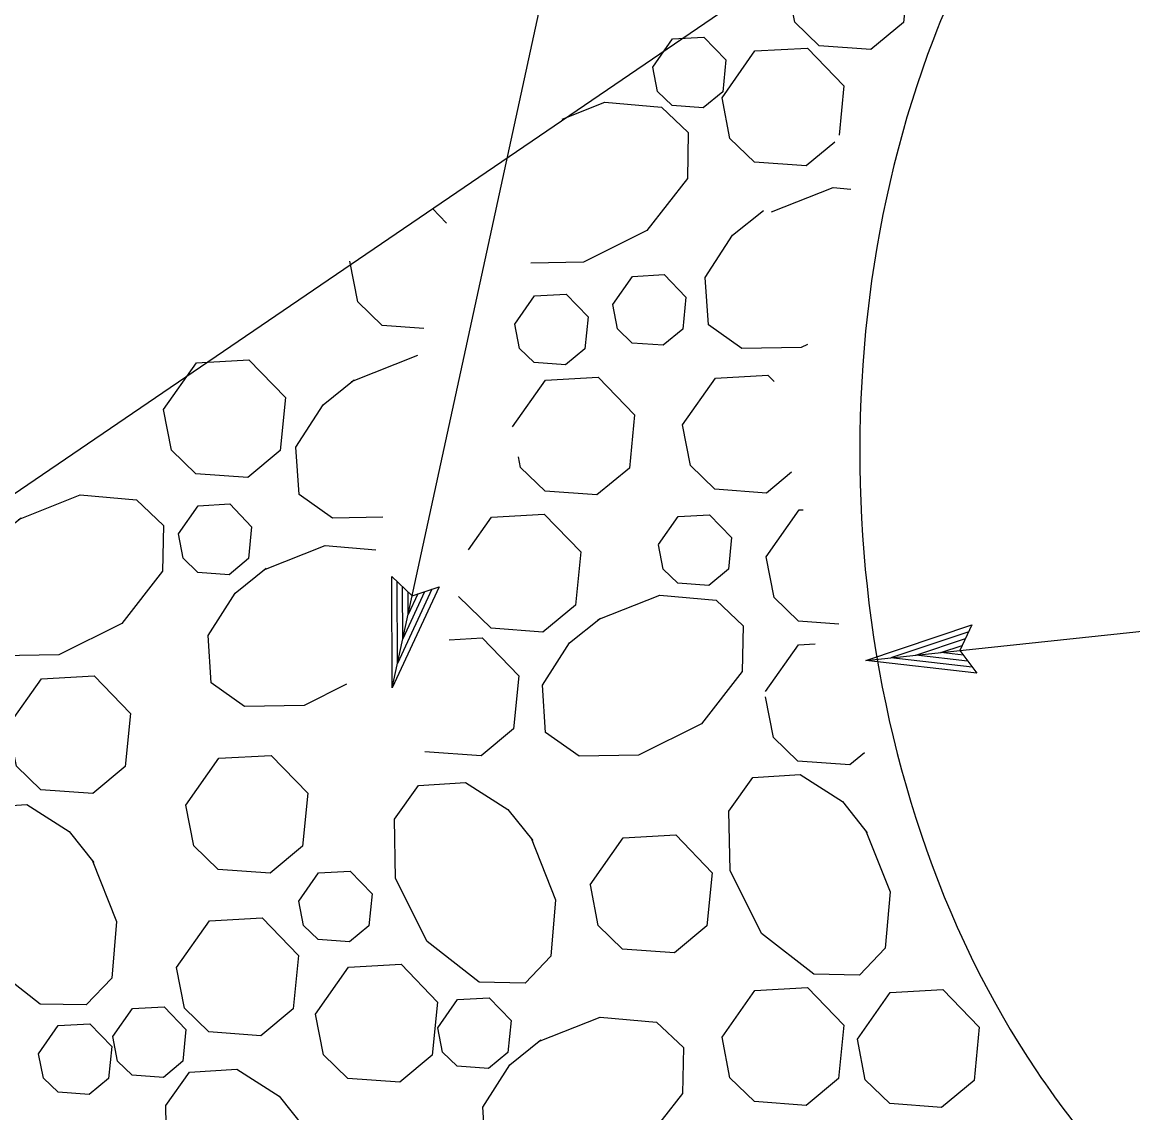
# Model space of a CAD drawing. Extents: x 6707406 to 6714471, y 1868570 to 1872341.
# Drawn here: x 6709783.7 to 6709842.4, y 1870379.4 to 1870437 of the extents above; entities that cross this region are included whole.
import ezdxf

# ---------------------------------------------------------------- set-up
doc = ezdxf.new("R2010")
doc.units = 0
doc.layers.add('56 Stg 3 Anno', color=7, linetype='Continuous')
doc.layers.add('60 Nongeo Data', color=7, linetype='Continuous')

msp = doc.modelspace()

# ---------------------------------------------------------------- linework, layer by layer
at = {"layer": '56 Stg 3 Anno'}
for p, q in [((6709803.254, 1870401.818), (6709826.338, 1870508.275)), ((6709828.295, 1870403.279), (6709919.481, 1870412.912)), ((6709803.254, 1870401.818), (6709803.227, 1870407.718)), ((6709803.227, 1870407.718), (6709803.227, 1870407.718)), ((6709803.227, 1870407.718), (6709804.312, 1870406.697)), ((6709805.732, 1870407.174), (6709803.254, 1870401.818)), ((6709803.534, 1870403.124), (6709803.516, 1870407.424)), ((6709805.354, 1870407.044), (6709803.536, 1870403.112)), ((6709803.819, 1870404.409), (6709803.806, 1870407.187)), ((6709804.969, 1870406.897), (6709803.819, 1870404.409)), ((6709804.1, 1870405.705), (6709804.095, 1870406.894)), ((6709804.312, 1870406.697), (6709805.732, 1870407.174)), ((6709805.732, 1870407.174), (6709805.732, 1870407.174)), ((6709804.608, 1870406.803), (6709804.1, 1870405.705)), ((6709828.295, 1870403.279), (6709833.889, 1870405.154)), ((6709833.889, 1870405.154), (6709833.26, 1870403.803)), ((6709833.889, 1870405.154), (6709833.889, 1870405.154)), ((6709829.623, 1870403.422), (6709833.701, 1870404.787)), ((6709830.933, 1870403.556), (6709833.567, 1870404.438)), ((6709832.252, 1870403.694), (6709833.379, 1870404.072)), ((6709833.916, 1870402.923), (6709829.613, 1870403.418)), ((6709833.656, 1870403.242), (6709830.933, 1870403.556)), ((6709833.453, 1870403.556), (6709832.252, 1870403.694)), ((6709833.26, 1870403.803), (6709834.158, 1870402.605)), ((6709834.158, 1870402.605), (6709828.295, 1870403.279)), ((6709828.295, 1870403.279), (6709828.295, 1870403.279)), ((6709834.158, 1870402.605), (6709834.158, 1870402.605)), ((6709803.254, 1870401.818), (6709803.254, 1870401.818))]:
    msp.add_line(p, q, dxfattribs=at)
at = {"layer": '60 Nongeo Data'}
msp.add_line((6709495.937, 1870216.259), (6709884.381, 1870481.014), dxfattribs=at)
for points in [[(6709824.109, 1870439.169), (6709825.849, 1870441.644), (6709828.625, 1870441.802), (6709830.556, 1870439.801), (6709830.277, 1870436.996), (6709828.561, 1870435.569), (6709825.819, 1870435.767), (6709824.529, 1870437.019), (6709824.11, 1870439.169)], [(6709817.024, 1870434.651), (6709818.068, 1870436.136), (6709819.734, 1870436.23), (6709820.892, 1870435.03), (6709820.726, 1870433.347), (6709819.696, 1870432.49), (6709818.05, 1870432.609), (6709817.276, 1870433.361), (6709817.026, 1870434.651)], [(6709820.687, 1870433.023), (6709822.425, 1870435.498), (6709825.203, 1870435.655), (6709827.133, 1870433.654), (6709826.873, 1870431.053)], [(6709812.231, 1870431.892), (6709814.497, 1870432.79), (6709817.486, 1870432.531), (6709818.907, 1870431.181), (6709818.862, 1870428.755), (6709816.705, 1870426), (6709813.373, 1870424.334), (6709810.582, 1870424.284)], [(6709826.644, 1870430.676), (6709825.138, 1870429.423), (6709822.397, 1870429.621), (6709821.107, 1870430.872), (6709820.688, 1870433.022)], [(6709823.304, 1870426.985), (6709826.558, 1870428.274), (6709827.496, 1870428.193)], [(6709805.381, 1870427.169), (6709806.128, 1870426.395)], [(6709825.203, 1870419.98), (6709824.878, 1870419.818), (6709821.739, 1870419.762), (6709819.97, 1870421.018), (6709819.803, 1870423.52), (6709821.237, 1870425.757), (6709822.88, 1870427.067)], [(6709804.919, 1870420.82), (6709802.725, 1870420.978), (6709801.435, 1870422.229), (6709801.016, 1870424.38)], [(6709814.91, 1870422.097), (6709815.954, 1870423.582), (6709817.621, 1870423.677), (6709818.778, 1870422.476), (6709818.611, 1870420.793), (6709817.582, 1870419.937), (6709815.936, 1870420.056), (6709815.163, 1870420.806), (6709814.912, 1870422.097)], [(6709809.737, 1870421.061), (6709810.781, 1870422.546), (6709812.447, 1870422.641), (6709813.605, 1870421.44), (6709813.438, 1870419.757), (6709812.409, 1870418.9), (6709810.763, 1870419.02), (6709809.989, 1870419.77), (6709809.739, 1870421.061)], [(6709801.108, 1870418.022), (6709804.613, 1870419.411)], [(6709791.164, 1870416.541), (6709792.904, 1870419.016), (6709795.681, 1870419.174), (6709797.611, 1870417.173), (6709797.332, 1870414.368), (6709795.616, 1870412.941), (6709792.874, 1870413.139), (6709791.584, 1870414.39), (6709791.166, 1870416.541)], [(6709802.757, 1870410.848), (6709800.097, 1870410.8), (6709798.331, 1870412.056), (6709798.162, 1870414.558), (6709799.597, 1870416.795), (6709801.24, 1870418.105)], [(6709809.621, 1870415.624), (6709811.361, 1870418.097), (6709814.138, 1870418.256), (6709816.068, 1870416.255), (6709815.789, 1870413.449), (6709814.074, 1870412.022), (6709811.331, 1870412.222), (6709810.041, 1870413.473), (6709809.931, 1870414.041)], [(6709818.595, 1870415.726), (6709820.335, 1870418.2), (6709823.112, 1870418.359), (6709823.443, 1870418.016)], [(6709824.366, 1870413.222), (6709823.047, 1870412.124), (6709820.305, 1870412.324), (6709819.015, 1870413.575), (6709818.598, 1870415.725)], [(6709783.5, 1870410.733), (6709786.755, 1870412.022), (6709789.743, 1870411.765), (6709791.164, 1870410.414), (6709791.12, 1870407.989), (6709788.963, 1870405.232), (6709785.631, 1870403.566), (6709782.49, 1870403.512), (6709780.723, 1870404.768), (6709780.555, 1870407.269), (6709781.989, 1870409.507), (6709783.632, 1870410.817)], [(6709791.957, 1870409.967), (6709793.001, 1870411.452), (6709794.667, 1870411.547), (6709795.824, 1870410.346), (6709795.658, 1870408.663), (6709794.628, 1870407.807), (6709792.983, 1870407.926), (6709792.209, 1870408.677), (6709791.958, 1870409.967)], [(6709807.295, 1870409.128), (6709808.508, 1870410.853), (6709811.285, 1870411.012), (6709813.216, 1870409.01), (6709812.936, 1870406.205), (6709811.221, 1870404.778), (6709808.479, 1870404.977), (6709806.757, 1870406.647)], [(6709823.023, 1870408.755), (6709824.761, 1870411.23), (6709824.984, 1870411.242)], [(6709817.322, 1870409.397), (6709818.366, 1870410.88), (6709820.032, 1870410.976), (6709821.191, 1870409.774), (6709821.023, 1870408.092), (6709819.994, 1870407.236), (6709818.348, 1870407.355), (6709817.574, 1870408.105), (6709817.323, 1870409.395)], [(6709796.464, 1870408.062), (6709799.717, 1870409.351), (6709802.382, 1870409.122)], [(6709826.868, 1870405.198), (6709824.733, 1870405.353), (6709823.442, 1870406.604), (6709823.024, 1870408.755)], [(6709800.843, 1870402.02), (6709798.594, 1870400.895), (6709795.453, 1870400.841), (6709793.687, 1870402.097), (6709793.518, 1870404.597), (6709794.953, 1870406.835), (6709796.596, 1870408.146)], [(6709814.141, 1870405.432), (6709817.394, 1870406.721), (6709820.384, 1870406.462), (6709821.804, 1870405.112), (6709821.759, 1870402.686), (6709819.603, 1870399.931), (6709816.27, 1870398.265), (6709813.13, 1870398.209), (6709811.362, 1870399.466), (6709811.196, 1870401.967), (6709812.63, 1870404.204), (6709814.273, 1870405.514)], [(6709806.263, 1870404.366), (6709808.012, 1870404.466), (6709809.943, 1870402.464), (6709809.664, 1870399.66), (6709807.948, 1870398.233), (6709804.98, 1870398.448)], [(6709822.99, 1870401.626), (6709824.729, 1870404.101), (6709825.613, 1870404.151)], [(6709782.975, 1870399.833), (6709784.714, 1870402.306), (6709787.491, 1870402.465), (6709789.421, 1870400.464), (6709789.142, 1870397.66), (6709787.427, 1870396.232), (6709784.685, 1870396.431), (6709783.396, 1870397.681), (6709782.976, 1870399.832)], [(6709828.218, 1870398.393), (6709827.442, 1870397.748), (6709824.701, 1870397.945), (6709823.411, 1870399.196), (6709822.992, 1870401.348)], [(6709792.342, 1870395.625), (6709794.082, 1870398.099), (6709796.858, 1870398.257), (6709798.79, 1870396.256), (6709798.51, 1870393.452), (6709796.795, 1870392.025), (6709794.052, 1870392.223), (6709792.762, 1870393.475), (6709792.344, 1870395.625)], [(6709828.278, 1870394.299), (6709829.568, 1870391.045), (6709829.31, 1870388.056), (6709827.959, 1870386.635), (6709825.533, 1870386.681), (6709822.778, 1870388.837), (6709821.112, 1870392.17), (6709821.056, 1870395.309), (6709822.313, 1870397.077), (6709824.814, 1870397.245), (6709827.051, 1870395.811), (6709828.362, 1870394.168)], [(6709810.6, 1870393.878), (6709811.891, 1870390.625), (6709811.632, 1870387.636), (6709810.282, 1870386.214), (6709807.856, 1870386.26), (6709805.101, 1870388.416), (6709803.435, 1870391.748), (6709803.379, 1870394.889), (6709804.635, 1870396.656), (6709807.137, 1870396.822), (6709809.374, 1870395.389), (6709810.685, 1870393.746)], [(6709787.397, 1870392.72), (6709788.687, 1870389.467), (6709788.429, 1870386.478), (6709787.079, 1870385.057), (6709784.653, 1870385.102), (6709781.896, 1870387.259), (6709780.231, 1870390.591), (6709780.176, 1870393.731), (6709781.432, 1870395.499), (6709783.933, 1870395.666), (6709786.171, 1870394.233), (6709787.481, 1870392.59)], [(6709813.725, 1870391.417), (6709815.465, 1870393.891), (6709818.242, 1870394.049), (6709820.173, 1870392.048), (6709819.893, 1870389.243), (6709818.178, 1870387.817), (6709815.436, 1870388.015), (6709814.146, 1870389.265), (6709813.727, 1870391.417)], [(6709798.319, 1870390.555), (6709799.363, 1870392.04), (6709801.029, 1870392.136), (6709802.187, 1870390.934), (6709802.02, 1870389.251), (6709800.99, 1870388.395), (6709799.345, 1870388.515), (6709798.571, 1870389.265), (6709798.32, 1870390.555)], [(6709791.856, 1870387.034), (6709793.595, 1870389.507), (6709796.372, 1870389.666), (6709798.302, 1870387.665), (6709798.022, 1870384.859), (6709796.307, 1870383.432), (6709793.565, 1870383.632), (6709792.275, 1870384.883), (6709791.857, 1870387.033)], [(6709799.205, 1870384.577), (6709800.945, 1870387.051), (6709803.721, 1870387.21), (6709805.652, 1870385.208), (6709805.373, 1870382.403), (6709803.657, 1870380.976), (6709800.915, 1870381.175), (6709799.625, 1870382.426), (6709799.206, 1870384.576)], [(6709820.687, 1870383.351), (6709822.425, 1870385.826), (6709825.203, 1870385.984), (6709827.133, 1870383.982), (6709826.853, 1870381.178), (6709825.138, 1870379.751), (6709822.397, 1870379.949), (6709821.107, 1870381.2), (6709820.688, 1870383.35)], [(6709827.841, 1870383.245), (6709829.58, 1870385.719), (6709832.357, 1870385.879), (6709834.289, 1870383.876), (6709834.009, 1870381.071), (6709832.293, 1870379.645), (6709829.552, 1870379.844), (6709828.262, 1870381.095), (6709827.843, 1870383.245)], [(6709805.665, 1870383.857), (6709806.708, 1870385.34), (6709808.375, 1870385.436), (6709809.534, 1870384.234), (6709809.366, 1870382.553), (6709808.338, 1870381.696), (6709806.69, 1870381.815), (6709805.917, 1870382.566), (6709805.666, 1870383.855)], [(6709788.483, 1870383.386), (6709789.527, 1870384.869), (6709791.193, 1870384.965), (6709792.352, 1870383.763), (6709792.184, 1870382.082), (6709791.156, 1870381.225), (6709789.509, 1870381.345), (6709788.735, 1870382.095), (6709788.484, 1870383.384)], [(6709784.562, 1870382.482), (6709785.605, 1870383.965), (6709787.273, 1870384.061), (6709788.43, 1870382.859), (6709788.262, 1870381.178), (6709787.234, 1870380.321), (6709785.589, 1870380.441), (6709784.813, 1870381.191), (6709784.562, 1870382.48)], [(6709810.985, 1870383.125), (6709814.238, 1870384.414), (6709817.227, 1870384.156), (6709818.648, 1870382.805), (6709818.602, 1870380.379), (6709816.446, 1870377.624), (6709813.114, 1870375.958), (6709809.974, 1870375.902), (6709808.206, 1870377.158), (6709808.039, 1870379.66), (6709809.473, 1870381.897), (6709811.115, 1870383.207)], [(6709798.5, 1870378.726), (6709799.791, 1870375.473), (6709799.532, 1870372.483), (6709798.182, 1870371.063), (6709795.756, 1870371.108), (6709792.999, 1870373.264), (6709791.335, 1870376.596), (6709791.279, 1870379.737), (6709792.535, 1870381.504), (6709795.037, 1870381.672), (6709797.273, 1870380.237), (6709798.584, 1870378.594)]]:
    msp.add_lwpolyline(points, dxfattribs=at)
msp.add_spline([(6709839.39, 1870450.827), (6709831.862, 1870436.118), (6709837.312, 1870381.574), (6709845.79, 1870371.271)], degree=3, dxfattribs=at)

doc.saveas('drawing.dxf')
